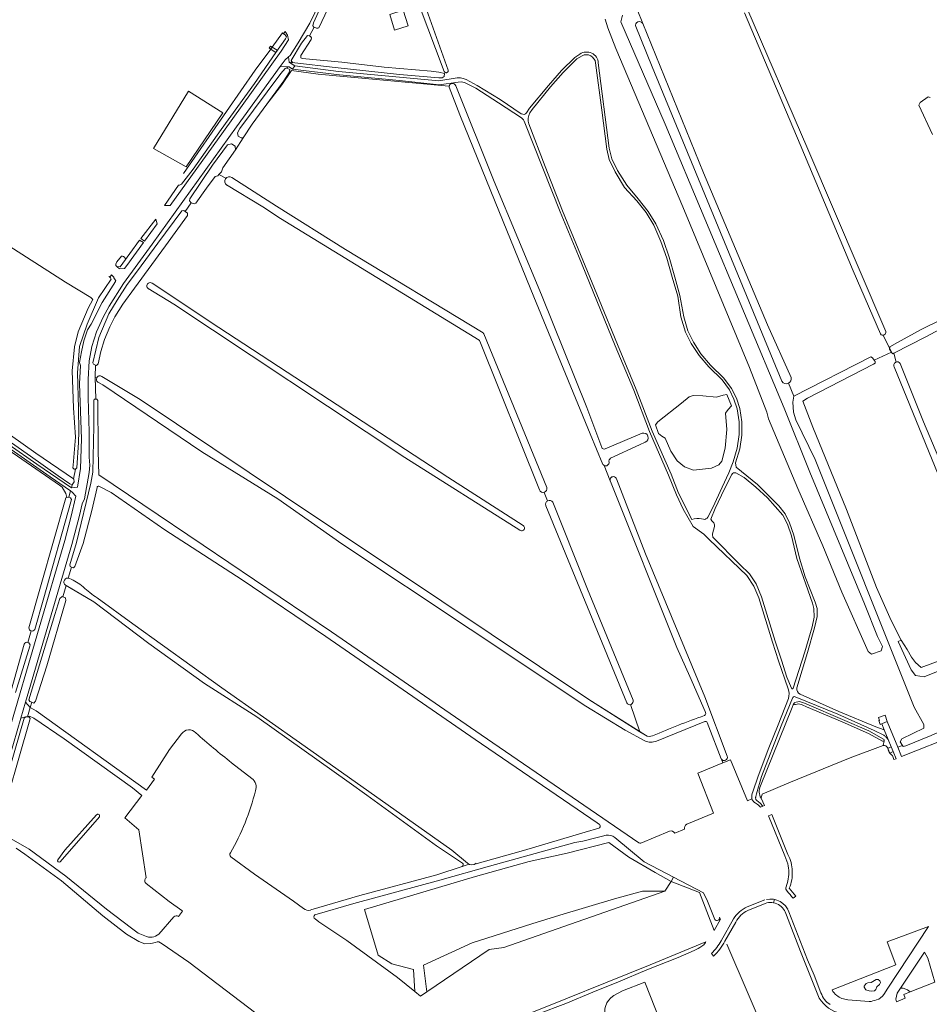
# Model space of a CAD drawing. Header units: metres. Extents: x 209813 to 223847, y 571801 to 587119.
# Tile 425 of 656: x 212358 to 212810, y 579839 to 580329. Entities that reach past the tile are written whole.
import ezdxf

# ---------------------------------------------------------------- set-up
doc = ezdxf.new("R2010")
doc.units = ezdxf.units.M
for name, color, linetype, lineweight in [('B-RO-GK-BESCHOEIING-G', 8, 'GK-BESCHOEIING', 0), ('B-RO-GR-BEPLANTING_CULTUUR_BOSPLANTSOEN-GV', 8, 'Continuous', 0), ('B-RO-GR-BEPLANTING_CULTUUR_HEESTERS-GV', 8, 'Continuous', 0), ('B-RO-GR-BOUWLAND-GV', 8, 'Continuous', 0), ('B-RO-GR-GRAS-GV', 8, 'Continuous', 0), ('B-RO-GR-GROENVOORZIENING-GV', 8, 'Continuous', 0), ('B-RO-KW-KUNSTWERK_DEK-GV', 8, 'Continuous', 0), ('B-RO-OG-TERREIN_CULTUURSCHEIDING-GV', 8, 'Continuous', 0), ('B-RO-OG-WATER_GREPPEL-GV', 8, 'Continuous', 0), ('B-RO-OG-WEG-GV', 8, 'Continuous', 0), ('B-RO-VH-ONVERHARD-GV', 8, 'Continuous', 0), ('B-RO-VH-VERHARDING_HALFVERHARDING-GV', 8, 'Continuous', 0), ('B-RO-VH-VERHARDING_OPEN-GV', 8, 'Continuous', 0), ('B-RO-VH-VERHARDING_PUIN-GV', 8, 'Continuous', 0), ('B-RO-VH-VERHARDING_TEGEL-GV', 8, 'Continuous', 0)]:
    doc.layers.add(name, color=color, linetype=linetype, lineweight=lineweight)
doc.linetypes.add('GK-BESCHOEIING', pattern='A,30,-5,[1,NLCS.shx,S=1,R=0,X=0,Y=0],-5', length=40)

msp = doc.modelspace()

# ---------------------------------------------------------------- linework, layer by layer
at = {"layer": 'B-RO-GK-BESCHOEIING-G', "flags": 128}
for points in [[(212483.775, 580315.029), (212488.932, 580322.145)], [(212488.932, 580322.145), (212489.462, 580321.733)], [(212489.462, 580321.733), (212490.244, 580321.126)], [(212439.708, 580252.18), (212475.386, 580303.568), (212483.071, 580314.055)], [(212483.775, 580315.029), (212483.071, 580314.055)], [(212402.632, 580201.034), (212403.11, 580200.695)], [(212403.11, 580200.695), (212403.445, 580200.458)], [(212782.985, 580159.446), (212782.076, 580160.694)], [(212791.462, 580163.386), (212790.563, 580165.018)], [(212791.472, 580163.367), (212791.462, 580163.386)], [(212783.397, 580158.88), (212782.985, 580159.446)], [(212709.647, 579869.275), (212730.822, 579819.952)]]:
    msp.add_lwpolyline(points, dxfattribs=at)
at = {"layer": 'B-RO-GR-BEPLANTING_CULTUUR_BOSPLANTSOEN-GV', "flags": 128}
for points in [[(212637.813, 580310.798), (212635.142, 580309.193), (212628.425, 580302.362), (212622.053, 580295.385), (212612.938, 580283.975), (212611.891, 580282.349)], [(212700.273, 580081.4), (212702.681, 580086.335), (212707.314, 580096.29), (212710.763, 580103.427), (212712.812, 580108.9), (212714.794, 580115.708), (212715.845, 580122.612), (212715.872, 580128.811), (212714.8, 580135.304), (212713.241, 580140.044), (212711.089, 580144.78), (212707.416, 580149.677), (212700.793, 580156.12), (212695.976, 580161.785), (212691.977, 580167.843), (212689.091, 580173.424), (212686.921, 580181.073), (212685.29, 580191.301), (212682.586, 580200.668), (212679.926, 580210.088), (212676.841, 580218.38), (212673.421, 580226.593), (212669.638, 580232.802), (212664.898, 580238.734), (212658.866, 580245.361), (212654.292, 580253.142), (212651.313, 580259.222), (212650.136, 580264.383), (212647.629, 580283.787), (212644.478, 580307.283)], [(212607.594, 580279.897), (212596.169, 580287.403), (212584.977, 580294.679), (212579.74, 580297.309), (212577.964, 580297.722), (212576.217, 580297.675), (212566.804, 580296.287), (212547.016, 580298.492), (212517.283, 580301.346), (212493.954, 580304.1), (212492.291, 580305.254), (212491.588, 580305.276), (212491.153, 580304.647), (212492.497, 580303.919), (212492.258, 580302.482), (212489.547, 580298.31), (212481.098, 580286.725), (212488.64, 580296.254), (212493.373, 580303.391), (212506.603, 580301.592), (212571.593, 580295.585), (212571.702, 580295.335)], [(212575.004, 580295.829), (212594.172, 580248.295), (212617.539, 580191.916), (212640.074, 580135.953), (212647.538, 580116.082)], [(212740.111, 579996.158), (212735.291, 580010.027), (212732.42, 580019.316), (212725.679, 580041.322), (212723.092, 580047.194), (212719.661, 580052.421), (212700.982, 580070.404), (212698.203, 580073.056), (212693.025, 580076.79), (212687.975, 580085.493), (212684.671, 580092.545), (212680.763, 580102.321), (212671.229, 580124.02), (212663.451, 580144.535), (212654.168, 580166.64), (212645.096, 580188.986), (212635.976, 580211.311), (212626.957, 580233.138), (212609.36, 580277.494)], [(212611.259, 580276.878), (212619.423, 580255.701), (212628.111, 580233.699), (212637.049, 580211.915), (212646.323, 580189.458), (212655.333, 580167.21), (212664.704, 580144.931), (212672.549, 580124.215), (212681.977, 580102.788), (212685.734, 580093.427), (212692.39, 580080.269)], [(212649.279, 580115.433), (212667.626, 580123.212)], [(212669.188, 580118.694), (212666.247, 580117.418), (212651.897, 580110.715)], [(212648.679, 580107.158), (212651.713, 580099.592)], [(212742.63, 579996.441), (212748.431, 580014.497), (212752.034, 580026.91), (212753.026, 580031.808), (212752.94, 580036.099), (212752.223, 580038.697), (212744.452, 580060.865), (212741.756, 580072.117), (212739.818, 580077.9), (212737.483, 580082.425), (212729.849, 580091.13), (212724.042, 580096.391), (212718.298, 580101.128), (212714.1, 580103.525)], [(212654.868, 580100.496), (212669.354, 580063.214), (212698.802, 579992.14), (212709.888, 579962.658)], [(212697.158, 580080.634), (212698.043, 580080.402)], [(212722.579, 579945.015), (212725.207, 579952.813), (212730.595, 579966.791), (212735.234, 579978.326), (212740.295, 579991.291)], [(212707.028, 579961.233), (212707.782, 579959.373)], [(212707.782, 579959.373), (212711.451, 579960.885), (212719.894, 579940.404), (212722.145, 579941.423)], [(212520.845, 579871.111), (212546.045, 579852.664), (212554.72, 579845.647), (212553.946, 579856.637), (212543.245, 579859.46), (212536.374, 579863.746), (212529.61, 579886.536), (212584.746, 579902.902), (212611.546, 579910.393), (212630.38, 579914.548), (212651.136, 579919.801), (212660.984, 579912.5), (212674.037, 579904.905), (212682.007, 579900.422), (212683.149, 579902.615), (212668.689, 579910.146), (212654.023, 579922.303)], [(212634.205, 579919.732), (212591.844, 579908.023), (212567.034, 579900.994), (212524.374, 579889.485), (212505.067, 579883.772)]]:
    msp.add_lwpolyline(points, dxfattribs=at)
at = {"layer": 'B-RO-GR-BEPLANTING_CULTUUR_BOSPLANTSOEN-GV'}
for points in [[(212571.702, 580295.335, -0.8364091), (212575.004, 580295.829)], [(212667.626, 580123.212, -0.9338534), (212669.188, 580118.694)], [(212647.538, 580116.082, 0.44655), (212649.279, 580115.433)], [(212651.16, 580108.83, -0.6109196), (212648.679, 580107.158)], [(212651.897, 580110.715, 0.2771868), (212651.16, 580108.83)], [(212714.1, 580103.525, 0.2961982), (212712.21, 580102.728)], [(212692.39, 580080.269, -0.173042), (212697.158, 580080.634)], [(212740.295, 579991.291, 0.1631316), (212740.111, 579996.158)], [(212649.787, 579923.397, -0.0236412), (212634.205, 579919.732)], [(212654.023, 579922.303, 0.2065568), (212649.787, 579923.397)], [(212505.067, 579883.772, 0.6131359), (212505.086, 579881.774)], [(212505.086, 579881.774, 0.0043595), (212520.845, 579871.111)]]:
    msp.add_lwpolyline(points, format="xyb", dxfattribs=at)
at = {"layer": 'B-RO-GR-BEPLANTING_CULTUUR_BOSPLANTSOEN-GV', "flags": 128}
for points in [[(212697.834, 580141.708), (212704.631, 580141.13), (212707.839, 580142.031), (212709.736, 580142.359), (212711.997, 580136.762), (212710.332, 580135.023), (212709.037, 580133.214), (212709.774, 580125.06), (212708.888, 580115.814), (212707.193, 580109.345), (212705.65, 580107.423), (212702.082, 580105.824), (212693.123, 580104.818), (212688.622, 580106.451), (212684.99, 580109.399), (212681.859, 580114.25), (212679.072, 580120.635), (212677.418, 580121.747), (212675.824, 580122.999), (212674.271, 580127.348), (212675.479, 580128.846), (212687.119, 580138.085), (212690.947, 580141.229), (212693.046, 580141.908)], [(212834.496, 580017.214), (212806.286, 580006.75), (212803.459, 580009.256), (212801.474, 580011.901), (212799.358, 580015.738), (212796.315, 580020.368), (212794.8, 580019.679), (212801.216, 580005.514), (212803.389, 580002.76), (212807.728, 580002.133), (212813.866, 580004.527), (212819.109, 580007.143), (212831.45, 580011.166), (212832.438, 580014.946)], [(212598.954, 579867.59), (212678.964, 579895.549), (212667.763, 579895.544), (212653.921, 579891.836), (212626.647, 579883.585), (212612.804, 579879.28), (212583.217, 579869.881), (212559.046, 579858.761), (212560.583, 579845.48), (212591.638, 579866.567)]]:
    msp.add_lwpolyline(points, close=True, dxfattribs=at)
at = {"layer": 'B-RO-GR-BEPLANTING_CULTUUR_HEESTERS-GV', "flags": 128}
for points in [[(212678.964, 579895.549), (212682.007, 579900.422), (212674.037, 579904.905), (212660.984, 579912.5), (212651.136, 579919.801), (212630.38, 579914.548), (212611.546, 579910.393), (212584.746, 579902.902), (212529.61, 579886.536), (212536.374, 579863.746), (212543.245, 579859.46), (212553.946, 579856.637), (212554.72, 579845.647), (212557.508, 579843.392), (212560.583, 579845.48), (212559.046, 579858.761), (212583.217, 579869.881), (212612.804, 579879.28), (212626.647, 579883.585), (212653.921, 579891.836), (212667.763, 579895.544)], [(212795.976, 579847.319), (212794.383, 579844.912), (212793.643, 579841.953), (212794.047, 579840.53), (212798.322, 579842.42), (212797.597, 579844.247), (212800.849, 579845.537), (212799.459, 579846.494), (212797.391, 579847.319)]]:
    msp.add_lwpolyline(points, close=True, dxfattribs=at)
at = {"layer": 'B-RO-GR-BOUWLAND-GV', "flags": 128}
for points in [[(212393.901, 580190.381), (212393.634, 580190.631), (212381.023, 580198.211), (212303.372, 580248.019), (212239.248, 580290.071), (212212.995, 580306.971), (212207.563, 580310.768), (212198.717, 580316.665), (212174.243, 580332.778), (212142.405, 580354.011), (212107.911, 580376.173), (212049.754, 580415.478), (212014.731, 580437.724), (211980.639, 580460.338), (211960.572, 580473.949), (211919.005, 580500.562)], [(211924.561, 580419.234), (211930.883, 580415.552), (211959.359, 580397.181), (212008.781, 580363.329), (212058.675, 580328.327), (212329.568, 580139.271), (212366.38, 580113.186), (212385.091, 580100.459), (212386.069, 580105.279), (212385.327, 580105.312), (212384.783, 580106), (212384.832, 580107.372), (212386.029, 580121.214), (212385.097, 580135.866), (212384.476, 580154.225), (212385.534, 580166.109), (212387.452, 580173.594), (212392.432, 580185.305), (212394.644, 580189.684), (212393.901, 580190.381)], [(212362.944, 580026.433), (212381.335, 580091.088), (212381.834, 580091.255), (212381.341, 580093.22), (212379.424, 580096.388), (212378.107, 580097.336), (212328.815, 580131.309), (212281.19, 580164.646), (212212.53, 580212.033), (212146.411, 580258.388), (212068.226, 580312.998), (212017.188, 580348.955), (211988.692, 580368.561)], [(212571.702, 580295.335), (212571.593, 580295.585), (212506.603, 580301.592), (212493.373, 580303.391), (212488.64, 580296.254), (212481.098, 580286.725), (212473.781, 580276.692), (212469.318, 580270.046), (212465.538, 580263.991)], [(212648.092, 580107.697), (212641.753, 580122.798), (212613.876, 580190.971), (212594.614, 580238.169), (212576.982, 580281.32), (212571.708, 580295.138)], [(212465.538, 580263.991), (212459.303, 580255.029), (212458.65, 580253.125), (212457.36, 580251.719), (212460.809, 580249.852)], [(212457.36, 580251.719), (212456.755, 580251.061), (212455.448, 580250.76), (212451.193, 580244.906), (212445.912, 580237.513), (212444.976, 580237.179), (212443.582, 580237.691), (212440.483, 580233.392), (212441.745, 580232.454), (212441.681, 580231.417), (212430.751, 580216.379), (212415.413, 580195.332), (212409.631, 580187.312), (212405.662, 580180.955), (212403.125, 580176.045), (212400.514, 580169.674), (212398.596, 580163.74), (212397.263, 580157.702), (212396.518, 580156.874), (212396.064, 580157.046), (212395.876, 580150.969)], [(212463.75, 580250.268), (212485.885, 580236.007), (212520.143, 580214.512), (212588.582, 580172.981)], [(212479.154, 580235.694), (212461.133, 580246.571)], [(212586.634, 580169.454), (212487.96, 580229.871), (212479.154, 580235.694)], [(212424.128, 580197.732), (212457.273, 580175.668), (212571.14, 580101.317), (212608.476, 580077.277)], [(212588.989, 580172.505), (212620.226, 580096.119)], [(212616.658, 580094.991), (212587.04, 580168.973)], [(212396.649, 580150.748), (212395.876, 580150.969), (212396.127, 580140.046), (212396.714, 580140.037), (212397.16, 580139.425), (212397.392, 580114.258), (212397.586, 580102.53), (212419.489, 580087.785), (212449.508, 580067.533), (212513.287, 580024.403), (212587.589, 579973.254), (212665.963, 579919.609)], [(212399.117, 580151.38), (212418.124, 580139.851), (212490.353, 580091.561), (212568.098, 580039.742), (212641.179, 579990.912), (212666.51, 579974.846)], [(212668.991, 579970.292), (212659.164, 579975.621), (212639.618, 579987.581), (212582.127, 580025.826), (212518.371, 580068.127), (212486.56, 580090.563), (212448.92, 580113.986), (212399.719, 580147.188), (212397.447, 580148.4)], [(212646.371, 579928.645), (212645.274, 579929.555), (212584.676, 579971.032), (212510.375, 580022.18), (212468.809, 580050.289), (212430.378, 580075.182), (212403.716, 580093.769), (212397.693, 580096.887)], [(212698.916, 579984.875), (212691.328, 580002.302), (212684.798, 580016.654), (212651.908, 580099.107)], [(212396.784, 580096.185), (212394.251, 580084.757), (212389.909, 580068.33), (212385.812, 580056.946), (212385.006, 580056.261), (212384.075, 580056.616), (212382.468, 580051.13)], [(212620.651, 580089.556), (212618.898, 580093.763)], [(212659.99, 579989.121), (212619.805, 580087.16)], [(212623.184, 580088.886), (212628.28, 580076.424), (212640.518, 580045.723), (212663.132, 579990.538)], [(212362.404, 580019.224), (212364.054, 580024.887)], [(212354.076, 579995.257), (212360.625, 580018.28)], [(212661.914, 579988.321), (212666.51, 579974.846), (212669.331, 579973.057)], [(212698.748, 579979.838), (212674.725, 579970.146)], [(212689.767, 579928.861), (212703.079, 579934.307), (212695.301, 579954.239), (212707.782, 579959.373), (212707.028, 579961.233)], [(212584.468, 579908.993), (212608.731, 579915.772), (212639.284, 579924.867), (212646.024, 579926.945)], [(212683.787, 579924.374), (212688.743, 579926.401)], [(212666.907, 579919.509), (212681.218, 579925.363)]]:
    msp.add_lwpolyline(points, dxfattribs=at)
at = {"layer": 'B-RO-GR-BOUWLAND-GV'}
for points in [[(212571.708, 580295.138, -0.029973), (212571.702, 580295.335)], [(212588.582, 580172.981, -0.1602161), (212588.989, 580172.505)], [(212587.04, 580168.973, 0.161687), (212586.634, 580169.454)], [(212396.649, 580150.748, -0.445541), (212399.117, 580151.38)], [(212648.679, 580107.158, -0.120942), (212648.092, 580107.697)], [(212397.693, 580096.887, 0.4801166), (212396.784, 580096.185)], [(212608.476, 580077.277, -1.0737419), (212606.891, 580074.957)], [(212383.069, 580050.942, -0.0975599), (212389.798, 580046.823)], [(212364.054, 580024.887, -0.3558574), (212362.944, 580026.433)], [(212698.579, 579982.874, 0.4422749), (212698.916, 579984.875)], [(212700.006, 579979.452, 0.4645313), (212698.748, 579979.838)], [(212674.725, 579970.146, -0.215541), (212668.991, 579970.292)], [(212707.028, 579961.233, -0.0316479), (212706.925, 579961.405)], [(212646.024, 579926.945, 0.5994463), (212646.58, 579928.472)], [(212688.743, 579926.401, -0.3032926), (212689.767, 579928.861)], [(212681.218, 579925.363, -0.3765063), (212683.787, 579924.374)], [(212665.963, 579919.609, 0.2517649), (212666.907, 579919.509)], [(212580.921, 579909.461, 0.362633), (212585.129, 579909.427)]]:
    msp.add_lwpolyline(points, format="xyb", dxfattribs=at)
for centre, radius, start, end in [((212462.52, 580248.363), 2.268, 57.14547, 234.9127), ((212618.436, 580095.576), 1.872, 198.23074, 18.15214), ((212621.565, 580087.887), 1.903, 31.67314, 200.53523), ((212362.008, 580017.798), 1.48, 74.47113, 160.42818), ((212661.483, 579989.999), 1.732, 210.44335, 18.15214)]:
    msp.add_arc(centre, radius, start, end, dxfattribs=at)
at = {"layer": 'B-RO-GR-GRAS-GV', "flags": 128}
for points in [[(212684.994, 580337.457), (212675.552, 580338.032), (212674.938, 580336.211), (212672.736, 580334.573), (212665.22, 580333.737), (212667.979, 580326.803), (212698.04, 580252.514), (212729.917, 580177.038), (212741.684, 580150.8)], [(212511.518, 580334.054), (212507.025, 580324.708), (212506.442, 580324.436), (212505.818, 580324.396), (212504.669, 580324.952), (212502.416, 580320.602), (212503.066, 580320.084), (212503.348, 580319.742), (212503.245, 580318.827), (212498.097, 580310.919), (212497.993, 580309.744), (212498.609, 580309.434), (212518.361, 580307.497), (212539.508, 580305.026), (212562.82, 580303.022), (212566.587, 580302.679), (212569.459, 580301.927), (212569.242, 580300.493), (212568.22, 580299.825), (212566.591, 580299.862), (212547.085, 580301.5), (212515.126, 580304.843), (212495.024, 580307.174), (212493.93, 580307.443), (212493.515, 580307.98), (212492.929, 580307.145), (212495.067, 580305.734), (212516.765, 580302.952), (212547.033, 580300.062), (212566.662, 580298.34), (212575.709, 580299.757), (212577.347, 580299.745), (212578.755, 580299.478), (212580.167, 580298.954), (212585.685, 580296.033), (212597.065, 580289.008), (212607.586, 580281.964)], [(212559.624, 580335.991), (212571.227, 580303.647), (212571.265, 580303.444), (212571.247, 580303.136), (212571.185, 580302.94), (212571.085, 580302.76), (212570.951, 580302.602), (212570.606, 580302.381), (212570.407, 580302.326), (212570.099, 580302.318), (212569.802, 580302.401), (212569.542, 580302.568), (212569.342, 580302.803), (212569.252, 580302.989), (212556.89, 580335.917)], [(212657.885, 580330.893), (212656.968, 580327.678), (212679.026, 580276.726), (212738.268, 580135.671), (212750.88, 580103.735), (212778.112, 580038.366), (212784.605, 580022.221), (212787.091, 580017.108), (212786.414, 580014.951), (212781.662, 580013.29), (212780.002, 580014.721), (212766.764, 580044.226), (212757.343, 580067.278), (212744.972, 580095.722), (212730.419, 580130.281), (212729.644, 580133.693), (212720.893, 580155.904), (212687.809, 580235.695), (212654.477, 580314.423), (212650.552, 580324.715), (212649.243, 580329.005)], [(212737.041, 580148.969), (212672.615, 580305.203), (212664.442, 580325.24)], [(212610.198, 580282.394), (212611.596, 580284.757), (212621.037, 580296.061), (212627.498, 580303.462), (212634.166, 580309.823), (212636.693, 580311.598)], [(212645.841, 580307.164), (212651.313, 580264.753), (212652.613, 580259.613), (212655.439, 580253.718), (212659.974, 580246.39), (212665.643, 580239.615), (212670.566, 580233.348), (212674.396, 580227.251), (212678.193, 580218.915), (212681.078, 580210.713), (212683.905, 580200.732), (212686.281, 580191.66), (212688.335, 580181.028), (212690.309, 580174.057), (212693.204, 580168.369), (212696.853, 580162.565), (212701.538, 580157.024), (212708.28, 580150.52), (212712.065, 580145.456), (212714.492, 580140.672), (212716.126, 580135.443), (212717.2, 580128.888), (212717.222, 580122.231), (212716.231, 580115.446), (212713.98, 580108.495), (212714.295, 580106.297), (212724.903, 580097.606), (212730.736, 580091.917), (212735.528, 580087.018), (212738.614, 580083.126), (212740.82, 580078.557), (212743.063, 580072.506), (212745.857, 580061.08), (212748.625, 580051.837), (212753.563, 580039.267), (212754.577, 580035.98), (212754.56, 580032.12), (212753.249, 580026.435), (212749.7, 580014.16), (212744.544, 579996.619)], [(212811.915, 580271.658), (212805.15, 580286.222), (212805.834, 580287.45), (212809.655, 580290.326), (212810.684, 580290.015)], [(212790.563, 580165.018), (212790.624, 580166.068), (212794.505, 580168.207), (212806.188, 580174.763), (212837.156, 580190.028)], [(212928.119, 580003.167), (212915.582, 580031.62), (212875.011, 580126.536), (212847.383, 580191.288), (212834.968, 580185.167), (212808.56, 580171.144), (212792.61, 580162.881)], [(212740.317, 580148.024), (212743.071, 580141.592), (212781.17, 580161.164), (212782.076, 580160.694), (212782.985, 580159.446), (212791.462, 580163.386), (212787.333, 580171.894)], [(212793.807, 580158.524), (212792.61, 580162.881), (212792.147, 580162.641), (212791.472, 580163.367)], [(212782.985, 580159.446), (212783.397, 580158.88), (212783.443, 580158.018), (212782.552, 580157.416), (212749.722, 580140.665), (212747.391, 580139.137), (212752.394, 580126.202), (212769.195, 580085.191), (212784.093, 580046.578), (212791.42, 580030.158), (212796.315, 580020.368), (212799.358, 580015.738), (212801.474, 580011.901), (212803.459, 580009.256), (212806.286, 580006.75), (212834.496, 580017.214), (212839.352, 580019.403), (212843.86, 580020.252), (212848.284, 580021.996), (212844.77, 580031.549), (212816.132, 580099.035), (212792.79, 580156.101)], [(212795.857, 580157.857), (212807.381, 580128.879), (212819.517, 580100.138), (212830.909, 580074.046), (212839.862, 580051.923), (212846.869, 580034.006), (212868.63, 579981.263), (212871.921, 579973.618)], [(212746.108, 579993.481), (212765.284, 579984.956), (212783.76, 579977.273), (212787.872, 579975.791), (212786.762, 579978.813), (212785.849, 579978.496), (212785.205, 579980.353), (212785.564, 579980.477), (212785.054, 579981.95), (212788.348, 579983.092), (212789.327, 579979.859), (212794.618, 579967.09), (212796.953, 579968.057), (212795.894, 579969.773), (212796.589, 579971.313), (212807.58, 579976.591), (212807.51, 579978.468), (212802.792, 579987.08), (212753.578, 580110.192), (212744.043, 580129.814), (212742.89, 580133.689), (212742.539, 580138.638), (212743.071, 580141.592)], [(212578.34, 579909.539), (212565.392, 579918.064), (212530.87, 579943.218), (212522.083, 579949.536), (212476.178, 579982.212), (212450.22, 579998.81), (212422.573, 580018.65), (212395.258, 580039.393), (212381.388, 580047.445), (212379.767, 580041.914), (212381.065, 580041.324), (212381.271, 580040.005), (212371.83, 580007.646), (212366.271, 579989.945), (212365.355, 579988.997), (212364.35, 579989.44), (212363.602, 579986.874), (212366.57, 579985.26), (212421.319, 579945.814), (212425.304, 579951.288), (212424.07, 579952.172), (212432.786, 579966.009), (212438.681, 579973.715)], [(212743.556, 579989.415), (212745.622, 579989.922), (212747.379, 579989.424), (212749.501, 579988.462), (212767.192, 579980.967), (212780.322, 579975.192), (212787.617, 579971.127)], [(212787.664, 579973.066), (212782.859, 579975.514), (212764.775, 579983.602), (212743.671, 579992.194)], [(212743.204, 579989.089), (212742.719, 579988.145), (212742.226, 579986.799), (212726.436, 579947.856)], [(212787.009, 579970.139), (212780.114, 579973.967), (212766.985, 579979.742), (212749.294, 579987.236), (212747.172, 579988.199), (212745.414, 579988.696), (212743.79, 579988.298)], [(212421.148, 579902.248), (212417.458, 579926.008), (212410.5, 579932.105), (212419.1, 579943.094), (212414.443, 579946.961), (212380.421, 579971.296), (212365.34, 579981.581), (212363.234, 579982.548), (212362.225, 579982.179), (212362.998, 579982.06), (212363.547, 579981.396), (212363.411, 579980.671), (212347.129, 579924.812), (212352.922, 579922.256), (212362.976, 579916.41), (212381.232, 579903.117), (212401.511, 579886.692), (212413.866, 579877.132), (212417.263, 579874.771), (212420.508, 579873.356)], [(212787.83, 579970.334), (212787.315, 579967.921)], [(212791.371, 579963.453), (212791.67, 579963.23), (212791.991, 579963.028), (212792.745, 579961.001), (212793.772, 579961.409), (212792.331, 579964.943), (212790.738, 579964.205), (212789.695, 579966.456), (212791.394, 579967.243), (212789.864, 579970.997), (212788.876, 579972.088)], [(212726.709, 579941.765), (212727.2, 579943.713), (212740.584, 579949.38), (212770.923, 579961.925), (212787.315, 579967.921)], [(212463.643, 579959.427), (212473.662, 579951.561)], [(212724.111, 579942.708), (212724.026, 579942.375), (212723.996, 579942.162), (212723.988, 579941.947), (212724.003, 579941.732), (212724.041, 579941.52), (212724.101, 579941.314), (212724.182, 579941.115), (212724.284, 579940.925), (212724.405, 579940.748), (212724.545, 579940.584), (212726.201, 579939.279), (212727.647, 579937.838), (212728.371, 579938.129), (212726.709, 579941.765)], [(212380.798, 579915.928), (212396.525, 579933.51)], [(212426.637, 579870.374), (212425.889, 579870.087), (212423.474, 579869.519), (212420.533, 579869.408), (212417.462, 579870.5), (212411.485, 579874.14), (212399.632, 579883.324), (212379.144, 579900.721), (212360.957, 579913.963), (212356.641, 579916.959)], [(212377.337, 579911.202), (212380.798, 579915.928)], [(212463.309, 579912.712), (212475.029, 579903.974), (212494.351, 579890.649), (212499.391, 579886.909)], [(212503.079, 579886.235), (212527.281, 579893.351), (212565.524, 579903.765), (212578.186, 579907.841)], [(212438.861, 579885.899), (212432.598, 579890.52), (212421.144, 579899.326)], [(212427.395, 579874.293), (212434.898, 579882.853)], [(212437.163, 579882.931), (212439.205, 579885.637)], [(212482.643, 579829.603), (212442.416, 579860.257), (212429.157, 579869.466), (212427.446, 579870.332)]]:
    msp.add_lwpolyline(points, dxfattribs=at)
for points in [[(212542.204, 580331.255), (212548.918, 580333.335), (212551.308, 580325.622), (212544.594, 580323.542)], [(212424.822, 580264.603), (212441.067, 580255.502), (212459.294, 580282.416), (212442.139, 580293.238)]]:
    msp.add_lwpolyline(points, close=True, dxfattribs=at)
at = {"layer": 'B-RO-GR-GRAS-GV'}
for points in [[(212607.586, 580281.964, 0.4087706), (212610.198, 580282.394)], [(212741.684, 580150.8, -0.3405025), (212740.317, 580148.024)], [(212438.681, 579973.715, -0.4854698), (212445.887, 579974.259)], [(212445.887, 579974.259, 0.0198678), (212463.643, 579959.427)], [(212787.315, 579967.921, -0.3759993), (212789.634, 579966.801)], [(212789.634, 579966.801, 0.210602), (212791.371, 579963.453)], [(212473.662, 579951.561, -0.3510458), (212475.476, 579945.477)], [(212475.476, 579945.477, -0.0714896), (212463.011, 579914.623)], [(212726.709, 579941.765, -0.2641667), (212726.436, 579947.856)], [(212396.525, 579933.51, -0.9864177), (212397.947, 579932.546)], [(212378.438, 579910.097, -0.8730792), (212377.337, 579911.202)], [(212463.011, 579914.623, 0.3599981), (212463.309, 579912.712)], [(212578.186, 579907.841, 0.5868775), (212578.34, 579909.539)], [(212421.144, 579899.326, -0.3291657), (212420.715, 579901.698)], [(212420.715, 579901.698, -0.0707665), (212421.148, 579902.248)], [(212499.391, 579886.909, 0.2377903), (212502.809, 579886.156)], [(212434.898, 579882.853, -0.3912395), (212437.163, 579882.931)], [(212439.205, 579885.637, -0.0462509), (212438.861, 579885.899)], [(212420.508, 579873.356, 0.3162875), (212427.395, 579874.293)], [(212427.446, 579870.332, 0.2122395), (212426.637, 579870.374)]]:
    msp.add_lwpolyline(points, format="xyb", dxfattribs=at)
for centre, radius, start, end in [((212794.397, 580156.852), 1.772, 34.52296, 206.26481), ((212743.736, 579988.868), 0.576, 108.18634, 275.01974), ((212787.328, 579970.623), 0.579, 236.60856, 52.52961)]:
    msp.add_arc(centre, radius, start, end, dxfattribs=at)
at = {"layer": 'B-RO-GR-GROENVOORZIENING-GV', "flags": 128}
msp.add_lwpolyline([(212426.579, 580227.243), (212425.939, 580229.583), (212418.449, 580219.862), (212420.374, 580218.68)], close=True, dxfattribs=at)
for points in [[(212311.702, 580146.261), (212366.849, 580107.769), (212384.057, 580096.078), (212384.489, 580097.563), (212384.401, 580097.428), (212383.178, 580098.011), (212377.529, 580101.938), (212363.678, 580111.796), (212296.318, 580158.941)], [(212328.815, 580131.309), (212378.107, 580097.336), (212379.424, 580096.388), (212381.341, 580093.22), (212381.834, 580091.255), (212382.31, 580091.415), (212382.673, 580091.313), (212383.588, 580094.484), (212373.462, 580101.569), (212322.924, 580136.773)]]:
    msp.add_lwpolyline(points, dxfattribs=at)
at = {"layer": 'B-RO-KW-KUNSTWERK_DEK-GV', "flags": 128}
msp.add_lwpolyline([(212483.775, 580315.029), (212483.012, 580315.507), (212482.308, 580314.533), (212485.555, 580312.361), (212486.254, 580313.474)], close=True, dxfattribs=at)
at = {"layer": 'B-RO-OG-TERREIN_CULTUURSCHEIDING-GV', "flags": 128}
for points in [[(212903.102, 579884.777), (212898.832, 579893.657), (212873.793, 579958.043), (212857.693, 579996.418), (212848.284, 580021.996), (212843.86, 580020.252), (212845.178, 580019.79), (212846.06, 580017.861), (212844.591, 580016.572), (212837.877, 580014.503), (212837.611, 580011.94), (212839.313, 580009.422), (212841.738, 580006.767), (212842.2, 580000.658), (212838.854, 579988.258), (212834.582, 579983.43), (212811.233, 579972.917), (212798.697, 579967.847), (212797.294, 579967.504), (212796.953, 579968.057), (212794.618, 579967.09), (212796.52, 579962.501)], [(212796.52, 579962.501), (212824.066, 579973.45), (212857.277, 579986.709), (212870.772, 579953.713), (212885.914, 579916.019), (212883.52, 579915.07), (212898.738, 579878.095), (212899.613, 579875.781), (212908.425, 579879.662), (212906.611, 579883.942)], [(212703.727, 579881.516), (212699.725, 579891.372), (212698.266, 579894.31), (212698.118, 579894.819), (212683.149, 579902.615), (212682.007, 579900.422), (212696.043, 579894.871), (212703.456, 579876.056)], [(212703.456, 579876.056), (212706.552, 579881.596), (212706.114, 579882.673)], [(212787.75, 579844.256), (212789.656, 579847.364), (212809.919, 579878), (212789.408, 579870.34), (212793.646, 579858.991), (212761.97, 579846.593)], [(212677.987, 579796.816), (212681.145, 579794.299), (212681.557, 579794.101), (212681.898, 579794.063), (212683.929, 579794.181), (212688.955, 579800.674), (212679.283, 579824.34), (212668.88, 579850.39), (212657.882, 579845.981), (212653.512, 579843.714), (212652.058, 579842.572), (212650.864, 579841.286), (212650.047, 579840.019), (212649.415, 579838.349), (212649.07, 579837.03), (212649.021, 579834.668), (212649.563, 579832.395), (212650.274, 579830.38), (212652.923, 579824.116), (212654.556, 579820.083), (212657.405, 579814.856), (212660.268, 579810.904), (212662.181, 579808.734), (212665.074, 579806.342)], [(212769.782, 579841.546), (212780.474, 579840.679)]]:
    msp.add_lwpolyline(points, dxfattribs=at)
at = {"layer": 'B-RO-OG-TERREIN_CULTUURSCHEIDING-GV'}
for points in [[(212706.114, 579882.673, -0.8044266), (212703.727, 579881.516)], [(212761.97, 579846.593, 0.1161875), (212764.31, 579843.762)], [(212764.31, 579843.762, 0.1199046), (212769.782, 579841.546)], [(212784.102, 579841.512, 0.1515066), (212787.75, 579844.256)], [(212780.474, 579840.679, 0.0487488), (212784.102, 579841.512)]]:
    msp.add_lwpolyline(points, format="xyb", dxfattribs=at)
at = {"layer": 'B-RO-OG-TERREIN_CULTUURSCHEIDING-GV', "flags": 128}
for points in [[(212800.849, 579845.537), (212813.118, 579850.403), (212809.586, 579862.248), (212807.9, 579865.34), (212795.976, 579847.319), (212797.391, 579847.319), (212799.459, 579846.494)], [(212778.831, 579846.582), (212777.905, 579847.796), (212777.881, 579848.396), (212778.859, 579849.682), (212779.726, 579850.101), (212781.375, 579850.241), (212783.972, 579851.609), (212784.853, 579851.615), (212785.747, 579851.104), (212786.051, 579850.273), (212785.572, 579849.123), (212784.261, 579848.005), (212783.687, 579846.662), (212783.064, 579846.103), (212781.642, 579845.943), (212780.365, 579845.975)]]:
    msp.add_lwpolyline(points, close=True, dxfattribs=at)
at = {"layer": 'B-RO-OG-WATER_GREPPEL-GV', "flags": 128}
for points in [[(212718.469, 580332.14), (212746.061, 580266.575), (212772.509, 580203.928), (212785.984, 580172.49)], [(212788.735, 580173.747), (212749.893, 580264.299), (212719.557, 580334.643)], [(212741.684, 580150.8), (212729.917, 580177.038), (212698.04, 580252.514), (212667.979, 580326.803)], [(212422.154, 580195.094), (212434.999, 580187.354), (212549.774, 580111.157), (212606.891, 580074.957)], [(212669.331, 579973.057), (212641.179, 579990.912), (212568.098, 580039.742), (212490.353, 580091.561), (212418.124, 580139.851), (212399.117, 580151.38)], [(212381.142, 580047.587), (212395.258, 580039.393), (212422.573, 580018.65), (212450.22, 579998.81), (212476.178, 579982.212), (212522.083, 579949.536), (212530.87, 579943.218), (212565.392, 579918.064), (212578.34, 579909.539)], [(212580.921, 579909.461), (212573.132, 579915.946), (212500.261, 579967.54), (212458.808, 579996.705), (212414.479, 580028.439), (212396.834, 580041.314)], [(212700.006, 579979.452), (212700.734, 579977.256), (212706.925, 579961.405)], [(212396.525, 579933.51), (212380.798, 579915.928), (212377.337, 579911.202)], [(212378.438, 579910.097), (212397.947, 579932.546)], [(212578.186, 579907.841), (212581.696, 579908.971)]]:
    msp.add_lwpolyline(points, dxfattribs=at)
at = {"layer": 'B-RO-OG-WATER_GREPPEL-GV'}
for points in [[(212667.979, 580326.803, 0.9264618), (212664.466, 580325.172)], [(212424.128, 580197.732, 1.2332547), (212422.812, 580194.789)], [(212785.984, 580172.49, 0.799958), (212788.726, 580173.775)], [(212396.649, 580150.748, 0.428203), (212397.447, 580148.4)], [(212737.041, 580148.969, 0.3865566), (212740.317, 580148.024)], [(212654.868, 580100.496, 1.1177396), (212651.922, 580099.083)], [(212383.069, 580050.942, 0.9305588), (212381.106, 580047.671)], [(212396.834, 580041.314, -0.0371086), (212389.798, 580046.823)], [(212698.579, 579982.874, 0.0185484), (212672.832, 579972.792)], [(212672.832, 579972.792, -0.2271388), (212669.331, 579973.057)], [(212707.028, 579961.233, 0.8674628), (212709.888, 579962.658)]]:
    msp.add_lwpolyline(points, format="xyb", dxfattribs=at)
at = {"layer": 'B-RO-OG-WATER_GREPPEL-GV', "flags": 128}
msp.add_lwpolyline([(212410.927, 580209.519), (212410.55, 580210.549), (212409.916, 580211), (212409.485, 580211.127), (212408.988, 580211.135), (212406.655, 580208.34), (212406.079, 580207.269), (212406.142, 580206.539), (212406.629, 580205.956), (212408.242, 580205.809)], close=True, dxfattribs=at)
at = {"layer": 'B-RO-OG-WEG-GV', "flags": 128}
for points in [[(212502.275, 580320.63), (212504.669, 580324.952), (212504.467, 580325.05), (212504.067, 580325.685), (212504.298, 580327.104), (212508.282, 580335.942), (212509.356, 580336.232), (212511.616, 580348.731), (212509.714, 580348.289), (212509.157, 580347.979), (212509.128, 580346.836), (212508.073, 580341.104), (212507.033, 580337.272), (212504.983, 580332.04), (212502.436, 580327), (212496.688, 580317.241), (212492.655, 580310.933), (212491.858, 580310.188), (212492.221, 580307.612), (212492.929, 580307.145), (212493.515, 580307.98), (212493.186, 580308.406), (212498.376, 580316.964), (212501.41, 580320.769)], [(212406.629, 580205.956), (212407.148, 580205.527), (212407.543, 580205.135), (212407.745, 580205.008), (212408.169, 580204.802), (212410.438, 580204.967), (212411.592, 580206.585), (212419.792, 580217.877), (212417.842, 580219.074), (212408.242, 580205.809)], [(212403.878, 580201.837), (212403.11, 580200.695), (212403.445, 580200.458), (212403.827, 580199.743), (212397.573, 580190.442), (212391.893, 580177.352), (212388.114, 580166.227), (212387.057, 580153.262), (212387.503, 580135.596), (212387.712, 580124.067), (212387.606, 580118.588), (212386.687, 580105.978), (212386.069, 580105.279), (212385.091, 580100.459), (212385.299, 580100.317), (212385.449, 580099.037), (212384.489, 580097.563), (212384.057, 580096.078), (212387.111, 580096.421), (212388.537, 580105.611), (212389.027, 580120.436), (212388.096, 580147.737), (212388.507, 580156.826), (212388.132, 580158.288), (212388.984, 580163.639), (212390.252, 580169.038), (212392.066, 580174.52), (212393.8, 580177.336), (212399.356, 580188.189), (212405.886, 580198.582), (212406.102, 580198.885), (212405.184, 580200.397), (212405.086, 580200.652), (212404.523, 580201.309)], [(212361.344, 579982.265), (212358.964, 579981.595), (212344.116, 579931.129), (212329.419, 579880.864), (212325.569, 579867.909), (212327.74, 579866.33), (212327.47, 579867.755), (212327.679, 579869.253), (212333.38, 579888.493), (212334.275, 579890.019), (212335.336, 579890.048), (212336.105, 579889.82), (212336.592, 579889.365), (212336.765, 579888.445), (212338.311, 579894.152), (212337.068, 579894.077), (212336.216, 579894.323), (212335.761, 579894.703), (212335.441, 579895.023), (212341.496, 579916.208), (212360.531, 579981.51)]]:
    msp.add_lwpolyline(points, close=True, dxfattribs=at)
for points in [[(212430.241, 580236.395), (212433.177, 580236.395), (212459.598, 580273.049), (212488.253, 580313.024), (212491.939, 580318.754), (212491.459, 580321.019), (212490.221, 580322.881), (212489.462, 580321.733), (212490.244, 580321.126), (212490.983, 580320.204), (212490.405, 580319.2), (212485.555, 580312.361), (212474.983, 580297.029), (212458.421, 580274.155), (212444.576, 580254.466), (212438.693, 580246.979)], [(212382.468, 580051.13), (212384.075, 580056.616), (212383.447, 580056.855), (212383.177, 580057.698), (212386.491, 580068.868), (212393.754, 580098.276), (212394.74, 580103.765), (212395.153, 580126.597), (212395.164, 580139.322), (212395.365, 580140.057), (212396.127, 580140.046), (212395.868, 580151.301), (212396.064, 580157.046), (212394.948, 580157.47), (212394.664, 580158.074), (212397.693, 580170.702), (212402.633, 580182.568), (212406.803, 580189.287), (212411.819, 580197.037), (212416.8, 580203.863), (212427.033, 580217.572), (212438.98, 580233.717), (212439.909, 580233.819), (212440.483, 580233.392), (212443.582, 580237.691), (212442.704, 580238.627), (212442.929, 580239.6), (212454.22, 580256.417), (212461.629, 580266.533), (212463.593, 580266.979), (212465.445, 580265.79), (212465.538, 580263.991), (212469.318, 580270.046), (212468.402, 580270.046), (212466.854, 580270.852), (212466.552, 580272.393), (212467.64, 580274.557), (212488.055, 580301.879), (212490.177, 580304.394), (212490.894, 580304.787), (212491.153, 580304.647), (212491.588, 580305.276), (212487.739, 580305.395), (212466.14, 580275.472), (212424.114, 580217.149), (212409.902, 580197.51), (212402.758, 580186.264), (212399.798, 580180.875), (212396.518, 580173.498), (212394.228, 580166.197), (212392.892, 580159.139), (212392.36, 580149.915), (212392.279, 580140.683), (212392.804, 580123.831), (212392.787, 580111.195), (212393.114, 580107.215), (212392.879, 580103.724), (212390.505, 580090.639), (212389.383, 580088.081), (212387.982, 580082.345), (212384.164, 580067.933), (212361.28, 579989.468), (212363.602, 579986.874)], [(212437.318, 580246.449), (212430.241, 580236.395)], [(212331.243, 579901.092), (212351.971, 579971.527), (212368.046, 580026.514), (212380.687, 580069.908), (212383.708, 580081.346), (212386.169, 580091.823), (212384.376, 580093.933), (212383.588, 580094.484), (212382.673, 580091.313), (212383.608, 580091.05), (212384.03, 580090.231), (212369.953, 580040.136), (212365.781, 580025.64)], [(212363.602, 579986.874), (212364.35, 579989.44), (212363.401, 579989.858), (212362.921, 579990.686), (212375.845, 580033.085), (212378.258, 580041.028), (212379.409, 580042.077), (212379.767, 580041.914), (212381.388, 580047.445), (212381.142, 580047.587)], [(212363.41, 580017.413), (212356.314, 579994.384)]]:
    msp.add_lwpolyline(points, dxfattribs=at)
at = {"layer": 'B-RO-OG-WEG-GV'}
for points in [[(212438.693, 580246.979, -0.1305268), (212437.318, 580246.449)], [(212365.781, 580025.64, -0.3515483), (212364.054, 580024.887)], [(212362.404, 580019.224, -0.4162893), (212363.41, 580017.413)]]:
    msp.add_lwpolyline(points, format="xyb", dxfattribs=at)
at = {"layer": 'B-RO-VH-ONVERHARD-GV', "flags": 128}
msp.add_lwpolyline([(212362.225, 579982.179), (212363.602, 579986.874), (212361.28, 579989.468), (212358.964, 579981.595), (212361.344, 579982.265), (212362.013, 579982.212)], close=True, dxfattribs=at)
at = {"layer": 'B-RO-VH-VERHARDING_HALFVERHARDING-GV'}
for points in [[(212645.841, 580307.164, 0.5821398), (212636.693, 580311.598)], [(212637.813, 580310.798, -0.5108322), (212644.478, 580307.283)], [(212607.594, 580279.897, -0.1672044), (212609.36, 580277.494)], [(212611.259, 580276.878, -0.2138516), (212611.891, 580282.349)], [(212700.273, 580081.4, -0.3210037), (212698.043, 580080.402)], [(212702.801, 580071.534, -0.1435913), (212702.618, 580073.199)], [(212742.63, 579996.441, -0.7249654), (212741.881, 579996.412)], [(212746.108, 579993.481, -0.3775505), (212744.544, 579996.619)], [(212742.256, 579991.525, -0.4506773), (212743.671, 579992.194)], [(212787.664, 579973.066, -0.0675889), (212788.876, 579972.088)], [(212722.579, 579945.015, 0.0974292), (212722.145, 579941.423)], [(212724.111, 579942.708, -0.045125), (212724.42, 579943.955)]]:
    msp.add_lwpolyline(points, format="xyb", dxfattribs=at)
at = {"layer": 'B-RO-VH-VERHARDING_HALFVERHARDING-GV', "flags": 128}
for points in [[(212607.586, 580281.964), (212597.065, 580289.008), (212585.685, 580296.033), (212580.167, 580298.954), (212578.755, 580299.478), (212577.347, 580299.745), (212575.709, 580299.757), (212566.662, 580298.34), (212547.033, 580300.062), (212516.765, 580302.952), (212495.067, 580305.734), (212493.954, 580304.1), (212517.283, 580301.346), (212547.016, 580298.492), (212566.804, 580296.287), (212576.217, 580297.675), (212577.964, 580297.722), (212579.74, 580297.309), (212584.977, 580294.679), (212596.169, 580287.403), (212607.594, 580279.897)], [(212702.618, 580073.199), (212703.517, 580076.792), (212703.569, 580077.203), (212703.55, 580077.646), (212703.44, 580078.069), (212703.164, 580078.644), (212702.868, 580078.975), (212702.387, 580079.423), (212702.198, 580079.703), (212701.802, 580080.424), (212703.956, 580085.77), (212708.565, 580095.537), (212712.21, 580102.728)], [(212741.881, 579996.412), (212739.552, 580001.944), (212736.785, 580010.388), (212733.781, 580019.869), (212726.906, 580041.924), (212724.269, 580048.339), (212720.956, 580053.34), (212716.181, 580057.941), (212702.801, 580071.534)], [(212724.42, 579943.955), (212726.894, 579952.512), (212736.638, 579977.69), (212742.256, 579991.525)], [(212788.876, 579972.088), (212789.864, 579970.997), (212787.872, 579975.791), (212783.76, 579977.273), (212765.284, 579984.956), (212746.108, 579993.481)], [(212722.145, 579941.423), (212722.33, 579941.025), (212722.553, 579940.647), (212722.813, 579940.293), (212723.107, 579939.968), (212723.432, 579939.673), (212723.784, 579939.412), (212724.801, 579938.799), (212725.398, 579938.347), (212725.944, 579937.835), (212726.384, 579937.329), (212727.647, 579937.838), (212726.201, 579939.279), (212724.545, 579940.584), (212724.405, 579940.748), (212724.284, 579940.925), (212724.182, 579941.115), (212724.101, 579941.314), (212724.041, 579941.52), (212724.003, 579941.732), (212723.988, 579941.947), (212723.996, 579942.162), (212724.026, 579942.375), (212724.111, 579942.708)]]:
    msp.add_lwpolyline(points, dxfattribs=at)
msp.add_lwpolyline([(212791.394, 579967.243), (212789.695, 579966.456), (212790.738, 579964.205), (212792.331, 579964.943)], close=True, dxfattribs=at)
at = {"layer": 'B-RO-VH-VERHARDING_OPEN-GV', "flags": 128}
msp.add_lwpolyline([(212789.327, 579979.859), (212788.348, 579983.092), (212785.054, 579981.95), (212785.564, 579980.477), (212785.205, 579980.353), (212785.849, 579978.496)], close=True, dxfattribs=at)
at = {"layer": 'B-RO-VH-VERHARDING_PUIN-GV', "flags": 128}
msp.add_lwpolyline([(212495.067, 580305.734), (212492.221, 580307.612), (212491.858, 580310.188), (212490.22, 580308.658), (212487.739, 580305.395), (212492.291, 580305.254), (212493.954, 580304.1)], close=True, dxfattribs=at)
at = {"layer": 'B-RO-VH-VERHARDING_TEGEL-GV', "flags": 128}
for points in [[(212740.082, 579913.848), (212732.06, 579933.717), (212730.459, 579933.036), (212738.553, 579913.1), (212739.982, 579909.162)], [(212740.001, 579900.614), (212739.139, 579897.797)], [(212742.592, 579892.109), (212744.01, 579893.121), (212740.729, 579897.009)], [(212728.607, 579891.278), (212719.793, 579887.741)], [(212733.322, 579891.517), (212732.811, 579889.799)], [(212720.166, 579885.986), (212728.812, 579889.525)], [(212713.092, 579881.825), (212706.882, 579870.925)], [(212739.282, 579883.64), (212746.373, 579865.626), (212754.848, 579844.019)], [(212756.478, 579845.044), (212753.012, 579853.794), (212749.854, 579861.441), (212740.519, 579885.234)], [(212708.779, 579870.783), (212714.123, 579880.219)], [(212697.277, 579868.234), (212698.196, 579868.92), (212699.177, 579870.021), (212699.312, 579870.36), (212671.557, 579859.038), (212649.374, 579849.947), (212629.638, 579842.081), (212612.818, 579835.223), (212601.58, 579829.109), (212593.298, 579823.293), (212582.685, 579816.014), (212556.862, 579797.845), (212537.231, 579784.404), (212520.809, 579772.913), (212493.536, 579753.885), (212474.403, 579740.628), (212463.385, 579732.952), (212456.6, 579727.97), (212447.913, 579719.679), (212441.969, 579711.688), (212437.887, 579705.52), (212430.223, 579693.552)], [(212615.596, 579834.39), (212629.708, 579839.836), (212643.161, 579845.408), (212655.853, 579850.585), (212669.97, 579856.433), (212685.555, 579862.666), (212693.413, 579866.165)], [(212702.004, 579864.653), (212703.043, 579863.316)]]:
    msp.add_lwpolyline(points, dxfattribs=at)
at = {"layer": 'B-RO-VH-VERHARDING_TEGEL-GV'}
for points in [[(212742.222, 579905.535, 0.106323), (212740.082, 579913.848)], [(212739.982, 579909.162, -0.119677), (212740.001, 579900.614)], [(212740.729, 579897.009, 0.1056812), (212742.222, 579905.535)], [(212739.139, 579897.797, 0.2538605), (212739.617, 579895.559)], [(212740.519, 579885.234, 0.3843031), (212729.353, 579891.401)], [(212739.617, 579895.559, -0.0319277), (212742.592, 579892.109)], [(212719.793, 579887.741, 0.1531998), (212713.092, 579881.825)], [(212739.939, 579886.572, 0.0105278), (212739.752, 579886.911)], [(212714.123, 579880.219, -0.1598603), (212720.166, 579885.986)], [(212693.413, 579866.165, 0.0596006), (212697.277, 579868.234)], [(212706.882, 579870.925, -0.0769367), (212702.004, 579864.653)], [(212703.043, 579863.316, 0.093362), (212708.779, 579870.783)], [(212754.848, 579844.019, 0.2182028), (212764.911, 579835.256)], [(212761.118, 579839.197, -0.1759175), (212756.478, 579845.044)]]:
    msp.add_lwpolyline(points, format="xyb", dxfattribs=at)
msp.add_arc((212731.351, 579881.786), 8.145, 13.15799, 108.86198, dxfattribs=at)

doc.saveas('drawing.dxf')
